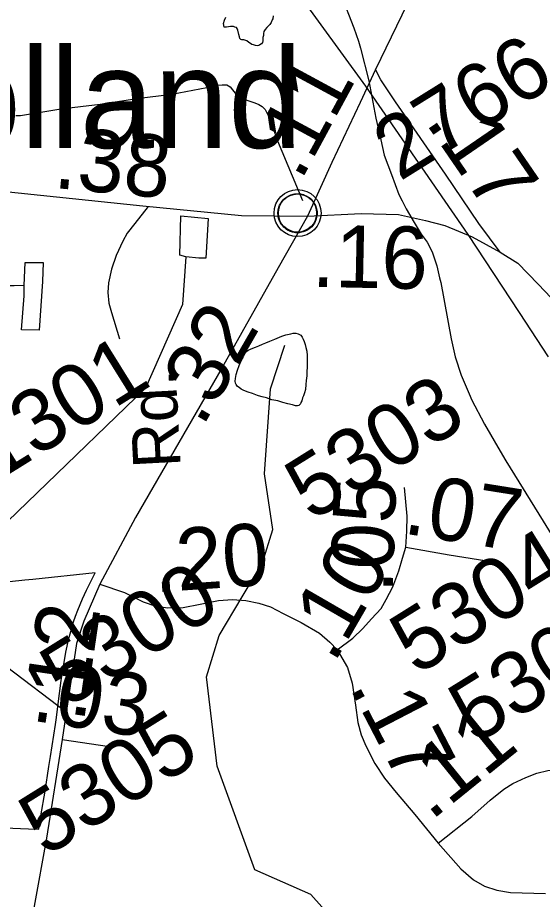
# Model space of a CAD drawing. Extents: x 2001466 to 31450019, y -30647475 to 847247.
# Drawn here: x 2066862 to 2068968, y 660080 to 663620 of the extents above; entities that cross this region are included whole.
import ezdxf

# ---------------------------------------------------------------- set-up
doc = ezdxf.new("R2010")
doc.units = 0
for name, color, linetype in [('Exist Boundary Political City Limit New', 7, 'Continuous'), ('Exist Civil Demographics Community CELL', 7, 'Continuous'), ('Exist Civil Demographics Community Label', 7, 'Continuous'), ('Exist Hydrographic Creek Single Shore', 7, 'Continuous'), ('Exist Hydrographic Misc Water Feature', 7, 'Continuous'), ('Exist Railroad Mainline', 7, 'Continuous'), ('Exist Road Non-System Type 51', 7, 'Continuous'), ('Exist Road Secondary Mileage Hundredths English Label', 7, 'Continuous'), ('Exist Road Secondary Type 51 Attributed', 7, 'Continuous'), ('Exist Road Secondary Type 51 Label', 7, 'Continuous'), ('Exist Road Secondary Type 51 Number Label', 7, 'Continuous'), ('Exist Utilities Electrical Transmission Line', 7, 'Continuous'), ('Map Preparation Boundary City Limit Buffer Line', 7, 'Continuous')]:
    doc.layers.add(name, color=color, linetype=linetype)

msp = doc.modelspace()

# ---------------------------------------------------------------- linework, layer by layer
at = {"layer": 'Exist Boundary Political City Limit New'}
msp.add_lwpolyline([(2066682.1, 660372), (2066905.5, 660363.1), (2066946.2, 660361.4), (2066955.2, 660415.5), (2066971.5, 660514.1), (2066987.4, 660612.7), (2066993.9, 660653.1), (2067013.4, 660781.6), (2067017.4, 660809.2), (2067023.4, 660853.9), (2067036.9, 660957.8), (2067044, 661008.2), (2067050.4, 661047.1), (2067054.9, 661072), (2067059.9, 661096.8), (2067065.6, 661121.4), (2067072, 661145.9), (2067079, 661170.2), (2067086.4, 661193.8), (2067094.4, 661217.2), (2067103, 661240.3), (2067112.2, 661263.2), (2067122.1, 661285.9), (2067138.4, 661321.1), (2067155.2, 661356.2), (2067172.6, 661390.9), (2066921.9, 661364.4), (2066890.2, 661361.1), (2066705, 661341.6)], dxfattribs=at)
at = {"layer": 'Exist Civil Demographics Community CELL'}
msp.add_lwpolyline([(2067907.7, 662847.4), (2067908.7, 662853), (2067910.4, 662859.5), (2067913.4, 662866.7), (2067916.3, 662872.5), (2067919.6, 662878.2), (2067923.4, 662883.3), (2067927.3, 662887.7), (2067931.9, 662892.3), (2067937.5, 662896.9), (2067942.9, 662900.6), (2067947.8, 662903.4), (2067952.8, 662905.9), (2067958.3, 662908.2), (2067963.9, 662910), (2067968.3, 662911.1), (2067973.1, 662911.9), (2067977.2, 662912.6), (2067983.6, 662912.9), (2067988, 662912.8), (2067993.7, 662912.5), (2067998.6, 662911.8), (2068003.5, 662910.8), (2068008.5, 662909.4), (2068013.7, 662907.4), (2068020.3, 662904.5), (2068026.6, 662901), (2068031.7, 662897.5), (2068036.8, 662893.5), (2068040.1, 662890.3), (2068044.3, 662885.9), (2068048.1, 662881.2), (2068051.2, 662876.7), (2068054.3, 662871.6), (2068056.8, 662866.5), (2068058.8, 662861.5), (2068060.4, 662856.5), (2068061.7, 662851.9), (2068062.8, 662845.8), (2068063.4, 662841.1), (2068063.6, 662835.1), (2068063.5, 662829.3), (2068062.9, 662823.6), (2068061.9, 662818.2), (2068060.3, 662812), (2068058.4, 662806.2), (2068056.1, 662801.1), (2068053, 662795.1), (2068049.7, 662789.8), (2068046.2, 662785.1), (2068042, 662780.3), (2068036.7, 662775.4), (2068031.7, 662771.3), (2068026.7, 662767.8), (2068022.4, 662765.3), (2068015.6, 662762.1), (2068008.4, 662759.4), (2068002.5, 662757.9), (2067995.9, 662756.6), (2067991.4, 662756.1), (2067986.9, 662755.9), (2067981.4, 662755.9), (2067977.1, 662756.3), (2067971.4, 662757), (2067965.5, 662758.3), (2067960.9, 662759.6), (2067955.8, 662761.5), (2067951.2, 662763.5), (2067947.3, 662765.7), (2067940.4, 662769.8), (2067934.9, 662774.1), (2067930, 662778.6), (2067925.5, 662783.4), (2067922.3, 662787.4), (2067919.3, 662791.6), (2067915.2, 662798.6), (2067913.5, 662802.2), (2067911.8, 662806.2), (2067909.2, 662814.4), (2067907.7, 662821.5), (2067907, 662826.6), (2067906.7, 662832.9), (2067906.6, 662837.6), (2067907.2, 662844.1)], close=True, dxfattribs=at)
for centre, radius in [((2067985.3, 662835), 94.3), ((2067985, 662835.2), 76.7)]:
    msp.add_circle(centre, radius, dxfattribs=at)
at = {"layer": 'Exist Hydrographic Creek Single Shore'}
for points in [[(2067762.3, 661294), (2067844, 661431.1), (2067886.1, 661564.8), (2067852, 661788.5), (2067876, 662129.2), (2067934.1, 662305.2)], [(2068744.1, 658173.9), (2068740.9, 658223.9), (2068766, 658384.2), (2068714.9, 658798.6), (2068540, 659225.3), (2068298, 659414), (2068188.9, 659704.9), (2068137.9, 659988.1), (2068038, 660098.4), (2067813.1, 660198.1), (2067662, 660614.6), (2067619.9, 660973), (2067670, 661139.3), (2067762.3, 661294)]]:
    msp.add_lwpolyline(points, dxfattribs=at)
at = {"layer": 'Exist Hydrographic Misc Water Feature'}
for p, q in [((2068678, 662100.6), (2068684.1, 662086.3)), ((2068799, 661879.8), (2068821.9, 661840.5))]:
    msp.add_line(p, q, dxfattribs=at)
for points in [[(2068129.3, 663812.2), (2068139.1, 663772.2), (2068158.4, 663713.5), (2068211.1, 663578.5)], [(2068129.3, 663812.2), (2068139.1, 663772.2), (2068158.4, 663713.5), (2068211.1, 663578.5)], [(2067887.9, 663626.5), (2067885.9, 663614.5), (2067883.8, 663610.5), (2067879.9, 663600.5), (2067873.8, 663592.5), (2067868, 663586.5), (2067861.9, 663580.4), (2067855.9, 663572.4), (2067850, 663564.4), (2067847.9, 663556.4), (2067847.9, 663548.4), (2067845.9, 663540.4), (2067845.9, 663526.4), (2067844, 663520.4), (2067840.1, 663514.4), (2067834, 663510.4), (2067830.1, 663508.4), (2067824.2, 663506.4), (2067816.2, 663508.4), (2067808.2, 663510.4), (2067802, 663512.3), (2067796.1, 663516.3), (2067790.1, 663520.3), (2067782.1, 663526.3), (2067778, 663528.3), (2067770, 663530.3), (2067762, 663530.3), (2067757.9, 663532.3), (2067754, 663536.2), (2067752, 663542.2), (2067749.9, 663552.2), (2067746, 663570.2), (2067744, 663574.2), (2067739.9, 663580.2), (2067733.9, 663582.2), (2067728, 663584.2), (2067715.9, 663584.2), (2067699.9, 663582.2), (2067693.9, 663582.1), (2067690, 663582.1), (2067688, 663596.1), (2067691.9, 663610.1), (2067697.8, 663622.1)], [(2068211.1, 663578.5), (2068230.2, 663525.3), (2068237.7, 663496.6)], [(2068211.1, 663578.5), (2068230.2, 663525.3), (2068237.7, 663496.6)], [(2068237.7, 663496.6), (2068272, 663366.6), (2068300.1, 663216.7), (2068319.4, 663129.8)], [(2068237.7, 663496.6), (2068272, 663366.6), (2068300.1, 663216.7), (2068319.4, 663129.8)], [(2068319.4, 663129.8), (2068333.3, 663067.2), (2068362.2, 662989.4)], [(2068319.4, 663129.8), (2068333.3, 663067.2), (2068362.2, 662989.4)], [(2068362.2, 662989.4), (2068391.9, 662909.9), (2068405.1, 662884)], [(2068362.2, 662989.4), (2068391.9, 662909.9), (2068405.1, 662884)], [(2068405.1, 662884), (2068421.1, 662852.1), (2068453.3, 662797.6), (2068461.9, 662783.4)], [(2068405.1, 662884), (2068421.1, 662852.1), (2068453.3, 662797.6), (2068461.9, 662783.4)], [(2068461.9, 662783.4), (2068482, 662751), (2068506.2, 662717.9)], [(2068461.9, 662783.4), (2068482, 662751), (2068506.2, 662717.9)], [(2068506.2, 662717.9), (2068526, 662679.4), (2068533.8, 662654.8)], [(2068506.2, 662717.9), (2068526, 662679.4), (2068533.8, 662654.8)], [(2068533.8, 662654.8), (2068544.1, 662622.9), (2068555.6, 662575.2)], [(2068533.8, 662654.8), (2068544.1, 662622.9), (2068555.6, 662575.2)], [(2066888.1, 662544.9), (2066891.8, 662636.8), (2066963.8, 662637), (2066961.9, 662561), (2066948.4, 662365), (2066876.4, 662366.8), (2066888.1, 662502.8), (2066888.1, 662544.9)], [(2068555.6, 662575.2), (2068560.1, 662556.7), (2068602.3, 662330.4), (2068618.3, 662257.8), (2068642.1, 662184.3), (2068678, 662100.6)], [(2068555.6, 662575.2), (2068560.1, 662556.7), (2068602.3, 662330.4), (2068618.3, 662257.8), (2068642.1, 662184.3), (2068678, 662100.6)], [(2066888.1, 662544.9), (2066848.1, 662542.8), (2066812, 662542.7), (2066774.1, 662542.7), (2066742.1, 662538.6), (2066706, 662532.5)], [(2067828.7, 662100.7), (2067824.8, 662102.7), (2067804.5, 662110.7), (2067786.6, 662116.6), (2067776.6, 662120.6), (2067766.5, 662124.6), (2067758.5, 662128.6), (2067750.5, 662134.6), (2067744.6, 662138.6), (2067738.6, 662146.5), (2067736.6, 662152.5), (2067734.5, 662160.5), (2067736.6, 662170.5), (2067738.4, 662186.5), (2067744.4, 662204.5), (2067750.3, 662222.6), (2067754.4, 662232.6), (2067760.4, 662244.6), (2067766.3, 662254.6), (2067768.4, 662260.6), (2067774.3, 662272.6), (2067782.3, 662280.6), (2067790.3, 662286.6), (2067796.3, 662288.6), (2067806.3, 662292.6), (2067816.4, 662296.6), (2067830.3, 662302.7), (2067844.2, 662308.7), (2067858.2, 662314.7), (2067874.2, 662320.7), (2067894.3, 662328.8), (2067922.2, 662340.8), (2067938.2, 662346.9), (2067958.3, 662350.9), (2067968.1, 662352.9), (2067978.1, 662352.9), (2067988.2, 662350.9), (2067998.2, 662345), (2068004.2, 662337), (2068008.1, 662329), (2068012.2, 662319), (2068016.1, 662307), (2068018.1, 662295), (2068022.2, 662281.1), (2068024.3, 662263.1), (2068024.3, 662243.1), (2068024.3, 662231), (2068024.3, 662217), (2068022.4, 662199), (2068022.4, 662181), (2068020.4, 662163.1), (2068018.5, 662147.1), (2068016.5, 662127.1), (2068012.6, 662113.1), (2068008.5, 662101.1), (2068004.6, 662093), (2068002.8, 662081), (2067998.7, 662075), (2067996.6, 662069), (2067990.7, 662063), (2067984.7, 662061), (2067976.7, 662061), (2067964.6, 662065), (2067946.8, 662068.9), (2067926.7, 662074.9), (2067906.6, 662080.9), (2067882.6, 662084.8), (2067860.7, 662092.7), (2067842.6, 662096.7), (2067828.7, 662100.7)], [(2068684.1, 662086.3), (2068736, 661987.7), (2068799, 661879.8)], [(2068684.1, 662086.3), (2068736, 661987.7), (2068799, 661879.8)], [(2068821.9, 661840.5), (2068971, 661597.4), (2069029.2, 661504.5)], [(2068821.9, 661840.5), (2068971, 661597.4), (2069029.2, 661504.5)]]:
    msp.add_lwpolyline(points, dxfattribs=at)
at = {"layer": 'Exist Railroad Mainline'}
for points in [[(2061940.4, 670256.2), (2062333, 669963.3), (2064007.3, 668762.3), (2064227.5, 668602.6), (2064343.6, 668518.5), (2064545.6, 668362.6), (2064637.6, 668286.5), (2064715.6, 668206.6), (2064728.2, 668192.2), (2068257.7, 663344.7), (2068669, 662748.9)], [(2068669, 662748.9), (2068874.5, 662436.1), (2068990.7, 662257.9)]]:
    msp.add_lwpolyline(points, dxfattribs=at)
at = {"layer": 'Exist Road Non-System Type 51'}
for points in [[(2066854.4, 663227.1), (2066872.4, 663226.7), (2067035, 663253.4), (2067193.4, 663272.2), (2067339.8, 663295.2), (2067480.2, 663312.4), (2067620.7, 663339.5), (2067642.8, 663343.1), (2067666.9, 663348.6), (2067682.9, 663350.3), (2067700.9, 663349.9), (2067714.8, 663341.6), (2067724.5, 663329.4), (2067734.3, 663317.2), (2067753.9, 663298.8), (2067767.8, 663292.6), (2067781.7, 663288.3), (2067801.6, 663281.9), (2067813.5, 663277.6), (2067829.3, 663271.3), (2067843.2, 663263), (2067854.9, 663250.8), (2067864.5, 663232.6), (2067876.1, 663210.4), (2067887.4, 663176.1), (2067904.4, 663125.8), (2068005.5, 662885.7)], [(2067385.6, 662861.6), (2067331.6, 662793.4), (2067300.8, 662754), (2067284.2, 662722.4), (2067257, 662664.9), (2067237.9, 662609.3), (2067226.8, 662555.5), (2067224, 662515.6), (2067227.1, 662473.5), (2067238.3, 662435.3), (2067270.2, 662330.7)], [(2067056.8, 660831.4), (2066817.4, 661013.8), (2066701.4, 661114.2), (2066587.6, 661220.5), (2066503.8, 661292)]]:
    msp.add_lwpolyline(points, dxfattribs=at)
at = {"layer": 'Exist Road Secondary Type 51 Attributed'}
for points in [[(2067446.5, 669206.9), (2067474, 669004.1), (2067515.1, 668668.2), (2067591.1, 668254.1), (2067645, 667943.6), (2067664, 667761.9), (2067661.9, 667400.6), (2067667.1, 667003.5), (2067705.1, 666671.8), (2067786.4, 666166.9), (2067860.3, 665913.4), (2068216, 664867.7), (2068474.6, 664130.4), (2068499.9, 664018.4), (2068495.7, 663927.6), (2068489.4, 663836.8), (2068445.1, 663716.3), (2068298.3, 663412.1)], [(2064173.9, 663955.1), (2064440.4, 663610.7), (2064556.5, 663481.8), (2064633.5, 663429), (2064920.1, 663235.7), (2065168.2, 663075.2), (2065319.1, 663012.9), (2065456.9, 662976.9), (2065623.6, 662948.4), (2065772.5, 662938.9), (2065940.3, 662951.6), (2066176.2, 662980.1), (2066324, 662980.1), (2066733.5, 662929.4), (2067363.7, 662863.9), (2067760.6, 662825.9), (2068025, 662822.7)], [(2068298.3, 663412.1), (2068237.1, 663279), (2068123.1, 663038.2), (2068025, 662822.7)], [(2068798.1, 662678), (2068712.6, 662793.2), (2068578.6, 662991.7), (2068378.6, 663282.2), (2068319.5, 663369.9), (2068298.3, 663412.1)], [(2068025, 662822.7), (2067907.9, 662614.6), (2067682, 662215.4), (2067334.7, 661613.3), (2067191.5, 661345)], [(2068025, 662822.7), (2068240.8, 662833.3), (2068390.7, 662829.1), (2068498.4, 662805.8), (2068576.5, 662784.7), (2068686.2, 662740.3), (2068798.1, 662678)], [(2068798.1, 662678), (2068868.9, 662633.7), (2068951.2, 662550.2), (2069079.4, 662415), (2069265.2, 662229.1), (2069539.6, 661981.9)], [(2068420.2, 661493.1), (2068424, 661557.3), (2068425.9, 661617.7), (2068414.6, 661732.8)], [(2068144.9, 661081.7), (2068207.1, 661128.9), (2068246.7, 661166.6), (2068282.5, 661206.3), (2068320.3, 661247.8), (2068341, 661283.7), (2068367.4, 661334.6), (2068391.9, 661398.8), (2068407, 661449.7), (2068420.2, 661493.1)], [(2068420.2, 661493.1), (2068593.7, 661462.9), (2068771, 661434.6)], [(2067191.5, 661345), (2067127.8, 661197.1), (2067097.2, 661106.3), (2067040.6, 660721.7)], [(2067191.5, 661345), (2067290.5, 661312), (2067365.9, 661274.2), (2067416.8, 661257.2), (2067464, 661249.7), (2067526.2, 661251.6), (2067594.1, 661264.8), (2067667.7, 661279.9), (2067724.3, 661283.7), (2067777.1, 661279.9), (2067829.9, 661268.6), (2067877, 661253.5), (2067928, 661227), (2067999.6, 661191.2), (2068073.2, 661147.8), (2068114.7, 661111.9), (2068144.9, 661081.7)], [(2068144.9, 661081.7), (2068186.2, 661010.6), (2068204.4, 660948.1), (2068217.4, 660859.7), (2068227.8, 660789.4), (2068240.8, 660740), (2068259, 660695.7), (2068295.4, 660625.5), (2068334.4, 660565.7), (2068381.2, 660508.4), (2068456.6, 660420), (2068550.2, 660305.5)], [(2067040.6, 660721.7), (2066976.9, 660324.6), (2066927.3, 660052.1), (2066840.7, 659699.3), (2066737.3, 659350.7), (2066525.1, 658605), (2066413.2, 658199.3), (2066338.8, 657914.1), (2066307.1, 657715.6), (2066271.2, 657434.6), (2066250.6, 657247.6), (2066251.7, 657100.8), (2066285, 656860), (2066324, 656662.4), (2066462.8, 656292.7), (2066553.6, 656089.9), (2066584.7, 656000.2), (2066591.1, 655937.8), (2066585.8, 655767.8), (2066563.6, 655617)], [(2067040.6, 660721.7), (2067230.2, 660693.1)], [(2068550.2, 660305.5), (2068685.5, 660412.2), (2068758.3, 660477.2), (2068812.9, 660521.4), (2068849.3, 660544.8), (2068901.3, 660568.3), (2068945.5, 660586.5), (2068989.7, 660596.9), (2069041.7, 660599.5)], [(2068550.2, 660305.5), (2068641.2, 660202.6), (2068692, 660158.5), (2068736.1, 660132), (2068784.7, 660116.5), (2068839.8, 660107.7), (2068981.1, 660103.3)]]:
    msp.add_lwpolyline(points, dxfattribs=at)
at = {"layer": 'Exist Utilities Electrical Transmission Line'}
for points in [[(2067536.5, 662659.6), (2067512.4, 662665.7), (2067516.4, 662823.7), (2067626.4, 662813.8), (2067616.4, 662653.8), (2067588.4, 662653.8), (2067536.5, 662659.6)], [(2067536.5, 662659.6), (2067524, 662467.9), (2067374.7, 662131.5), (2066503.8, 661292)]]:
    msp.add_lwpolyline(points, dxfattribs=at)
at = {"layer": 'Map Preparation Boundary City Limit Buffer Line'}
msp.add_lwpolyline([(2066682.1, 660372), (2066905.5, 660363.1), (2066946.2, 660361.4), (2066955.2, 660415.5), (2066971.5, 660514.1), (2066987.4, 660612.7), (2066993.9, 660653.1), (2067013.4, 660781.6), (2067017.4, 660809.2), (2067023.4, 660853.9), (2067036.9, 660957.8), (2067044, 661008.2), (2067050.4, 661047.1), (2067054.9, 661072), (2067059.9, 661096.8), (2067065.6, 661121.4), (2067072, 661145.9), (2067079, 661170.2), (2067086.4, 661193.8), (2067094.4, 661217.2), (2067103, 661240.3), (2067112.2, 661263.2), (2067122.1, 661285.9), (2067138.4, 661321.1), (2067155.2, 661356.2), (2067172.6, 661390.9), (2066921.9, 661364.4), (2066890.2, 661361.1), (2066705, 661341.6)], dxfattribs=at)

# ---------------------------------------------------------------- texts
at = {"layer": 'Exist Civil Demographics Community Label'}
msp.add_text('Holland', height=400, dxfattribs=at).set_placement((2066190.5, 663096.5))
at = {"layer": 'Exist Road Secondary Mileage Hundredths English Label'}
for s, rotation, p in [('.11', 61.5623, (2067998.3, 662960.4)), ('.17', 304.4455, (2068495.4, 663201)), ('.38', 354.7021, (2067002, 662936.5)), ('.16', 358.8366, (2068041.1, 662539.1)), ('.32', 60.0243, (2067603.3, 661972.4)), ('.05', 88.2108, (2068367, 661308)), ('.07', 350.928, (2068404.6, 661549.6)), ('.20', 3.8157, (2067412.2, 661312.2)), ('.10', 59.947, (2068131.4, 661023.3)), ('.12', 81.6334, (2067126.7, 660785.9)), ('.03', 351.4256, (2066912.2, 660798)), ('.17', 297.393, (2068191.6, 660932.9)), ('.11', 39.0084, (2068520.3, 660392.3))]:
    msp.add_text(s, height=250, rotation=rotation, dxfattribs=at).set_placement(p)
at = {"layer": 'Exist Road Secondary Type 51 Label'}
msp.add_text('Rd.', height=190, rotation=93.0053, dxfattribs=at).set_placement((2067516.3, 661816))
at = {"layer": 'Exist Road Secondary Type 51 Number Label'}
for s, p in [('2766', (2068394.9, 662960.5)), ('1301', (2066775, 661753.8)), ('5303', (2068041.5, 661594.6)), ('5304', (2068462.4, 660975.9)), ('5300', (2067058.1, 660844.5)), ('5302', (2068697.9, 660699)), ('5305', (2066972.7, 660248)), ('5300', (2068898.3, 659627.7))]:
    msp.add_text(s, height=250, rotation=31.918, dxfattribs=at).set_placement(p)

doc.saveas('drawing.dxf')
